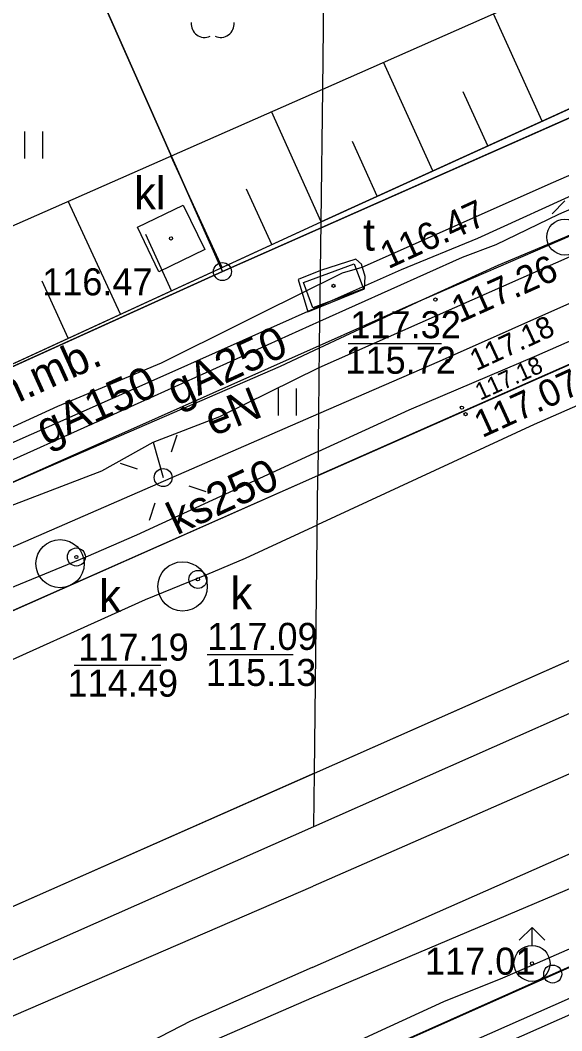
# Model space of a CAD drawing. Extents: x 6434771 to 6436222, y 5663454 to 5664782.
# Drawn here: x 6435272.91 to 6435287.95, y 5664227.82 to 5664255.87 of the extents above; entities that cross this region are included whole.
import ezdxf

# ---------------------------------------------------------------- set-up
doc = ezdxf.new("R2010")
doc.units = 0
for name, color, linetype in [('Warstwa 1', 7, 'Continuous'), ('Warstwa 10', 7, 'Continuous'), ('Warstwa 11', 7, 'Continuous'), ('Warstwa 12', 7, 'Continuous'), ('Warstwa 13', 7, 'Continuous'), ('Warstwa 14', 7, 'Continuous'), ('Warstwa 15', 7, 'Continuous'), ('Warstwa 2', 7, 'Continuous'), ('Warstwa 20', 7, 'Continuous'), ('Warstwa 21', 7, 'Continuous'), ('Warstwa 22', 7, 'Continuous'), ('Warstwa 25', 7, 'Continuous'), ('Warstwa 37', 7, 'Continuous'), ('Warstwa 4', 7, 'Continuous'), ('Warstwa 5', 7, 'Continuous'), ('Warstwa 6', 7, 'Continuous'), ('Warstwa 7', 7, 'Continuous'), ('Warstwa 8', 7, 'Continuous'), ('Warstwa 9', 7, 'Continuous')]:
    doc.layers.add(name, color=color, linetype=linetype)

msp = doc.modelspace()

# ---------------------------------------------------------------- linework, layer by layer
at = {"layer": 'Warstwa 1'}
for p, q in [((6435268.423, 5664271.677), (6435278.528, 5664248.892)), ((6435268.423, 5664271.677), (6435278.528, 5664248.892)), ((6435278.528, 5664248.892), (6435299.068, 5664257.994)), ((6435278.528, 5664248.892), (6435299.068, 5664257.994)), ((6435257.06, 5664239.171), (6435278.528, 5664248.892)), ((6435257.06, 5664239.171), (6435278.528, 5664248.892)), ((6435287.693, 5664229.399), (6435327.816, 5664247.024)), ((6435287.693, 5664229.399), (6435327.816, 5664247.024)), ((6435247.344, 5664211.396), (6435287.693, 5664229.399)), ((6435247.344, 5664211.396), (6435287.693, 5664229.399))]:
    msp.add_line(p, q, dxfattribs=at)
at = {"layer": 'Warstwa 10'}
for p, q in [((6435281.309, 5664253.957), (6435292.921, 5664259.079)), ((6435287.404, 5664253.065), (6435286.047, 5664256.047)), ((6435281.265, 5664250.271), (6435293.291, 5664255.744)), ((6435284.367, 5664251.683), (6435282.994, 5664254.7)), ((6435255.692, 5664242.658), (6435281.309, 5664253.957)), ((6435281.265, 5664250.271), (6435281.309, 5664253.957)), ((6435281.265, 5664250.271), (6435281.309, 5664253.957)), ((6435285.894, 5664252.378), (6435285.211, 5664253.878)), ((6435281.265, 5664250.271), (6435279.889, 5664253.331)), ((6435282.824, 5664250.981), (6435282.133, 5664252.499)), ((6435278.52, 5664249.007), (6435277.097, 5664252.099)), ((6435279.902, 5664249.644), (6435279.195, 5664251.178)), ((6435275.693, 5664247.706), (6435274.249, 5664250.843)), ((6435263.526, 5664242.103), (6435281.265, 5664250.271)), ((6435277.117, 5664248.361), (6435276.4, 5664249.919)), ((6435274.249, 5664247.041), (6435273.521, 5664248.621))]:
    msp.add_line(p, q, dxfattribs=at)
for centre in [(6435278.528, 5664248.892), (6435287.693, 5664229.399), (6435287.693, 5664229.399)]:
    msp.add_circle(centre, 0.25, dxfattribs=at)
at = {"layer": 'Warstwa 11'}
for centre, start, end in [((6435278.035, 5664255.763), 174.1471, 293.8529), ((6435278.475, 5664255.763), 246.1471, 5.8529)]:
    msp.add_arc(centre, 0.375, start, end, dxfattribs=at)
at = {"layer": 'Warstwa 12'}
for points in [[(6435281.244, 5664248.549), (6435281.862, 5664248.857), (6435282.408, 5664249.018), (6435287.711, 5664251.372), (6435294.723, 5664254.42), (6435305.566, 5664259.113), (6435312.216, 5664262.016), (6435319.789, 5664265.251), (6435325.708, 5664267.858), (6435327.729, 5664268.706), (6435328.535, 5664269.037), (6435329.604, 5664269.451), (6435335.909, 5664272.297), (6435345.058, 5664276.394), (6435349.891, 5664278.544), (6435353.333, 5664280.081), (6435411.319, 5664306.271), (6435412.595, 5664306.859), (6435413.982, 5664307.329), (6435496.527, 5664343.681)], [(6435281.015, 5664229.581), (6435289.627, 5664233.382), (6435307.644, 5664241.262), (6435328.586, 5664250.47), (6435346.1, 5664258.193), (6435361.418, 5664264.941), (6435376.257, 5664271.445), (6435392.853, 5664278.778), (6435412.91, 5664287.53), (6435437.176, 5664298.19), (6435461.872, 5664309.169), (6435466.042, 5664311.001)], [(6435281.015, 5664229.581), (6435289.627, 5664233.382), (6435307.644, 5664241.262), (6435328.586, 5664250.47), (6435346.1, 5664258.193), (6435361.418, 5664264.941), (6435376.257, 5664271.445), (6435392.853, 5664278.778), (6435412.91, 5664287.53), (6435437.176, 5664298.19), (6435461.872, 5664309.169), (6435466.042, 5664311.001)], [(6435280.96, 5664225.083), (6435325.137, 5664244.627), (6435409.135, 5664281.955), (6435409.676, 5664280.378), (6435414.541, 5664282.479), (6435419.202, 5664283.323), (6435419.971, 5664284.934), (6435420.284, 5664286.77), (6435434.992, 5664293.173), (6435465.042, 5664306.19), (6435465.585, 5664306.433), (6435466.228, 5664306.706), (6435466.781, 5664306.949)], [(6435281.231, 5664247.512), (6435285.191, 5664249.294), (6435286.123, 5664249.643), (6435287.864, 5664250.482), (6435291.775, 5664252.19), (6435298.855, 5664255.254), (6435299.05, 5664255.339), (6435302.729, 5664256.95), (6435308.185, 5664259.369), (6435309.917, 5664260.08), (6435311.486, 5664260.826), (6435313.294, 5664261.642), (6435314.105, 5664261.96), (6435316.338, 5664262.978), (6435319.771, 5664264.486), (6435320.992, 5664265.022), (6435324.313, 5664266.475), (6435332.948, 5664270.306), (6435339.247, 5664273.042), (6435343.678, 5664274.987), (6435347.727, 5664276.766)], [(6435345.535, 5664276.295), (6435336.735, 5664272.389), (6435330.676, 5664269.703), (6435323.268, 5664266.393), (6435318.36, 5664264.272), (6435314.48, 5664262.566), (6435312.129, 5664261.634), (6435309.726, 5664260.484), (6435305.971, 5664258.885), (6435299.835, 5664256.178), (6435291.696, 5664252.582), (6435285.604, 5664249.812), (6435283.487, 5664248.942), (6435281.236, 5664247.937)], [(6435281.216, 5664246.228), (6435290.58, 5664250.375), (6435298.173, 5664253.617), (6435300.153, 5664254.542), (6435300.648, 5664254.741), (6435300.878, 5664253.921), (6435301.252, 5664255.01), (6435304.271, 5664256.44), (6435305.99, 5664257.123), (6435308.525, 5664258.27), (6435317.123, 5664262.041), (6435321.789, 5664264.085), (6435324.083, 5664265.125), (6435325.682, 5664265.857), (6435325.798, 5664265.909), (6435329.052, 5664267.428), (6435338.146, 5664271.399), (6435343.948, 5664273.97), (6435347.723, 5664275.627)], [(6435281.222, 5664246.774), (6435284.074, 5664248.106), (6435286.181, 5664249.065), (6435288.031, 5664249.85), (6435290.727, 5664251.022), (6435292.816, 5664251.987), (6435296.15, 5664253.466), (6435300.874, 5664255.513), (6435306.419, 5664257.915), (6435310.467, 5664259.665), (6435311.611, 5664260.249), (6435313.284, 5664260.911), (6435315.505, 5664261.817), (6435318.164, 5664262.872), (6435319.644, 5664263.555), (6435321.387, 5664264.323), (6435325.426, 5664266.087), (6435331.26, 5664268.671), (6435338.676, 5664271.925), (6435345.105, 5664274.778)], [(6435280.983, 5664226.937), (6435282.839, 5664227.798), (6435284.667, 5664228.639), (6435286.309, 5664229.295), (6435287.124, 5664229.642), (6435290.714, 5664231.22), (6435297.27, 5664234.026), (6435306.346, 5664237.999), (6435312.798, 5664240.826), (6435322.316, 5664244.957), (6435330.097, 5664248.338), (6435336.917, 5664251.346), (6435342.941, 5664253.978), (6435349.743, 5664257.023)], [(6435281.244, 5664248.549), (6435276.826, 5664246.351), (6435273.945, 5664245.148), (6435271.177, 5664243.879), (6435267.676, 5664242.378), (6435264.71, 5664240.947), (6435257.662, 5664237.856), (6435253.411, 5664236.025), (6435252.331, 5664235.562), (6435251.303, 5664235.113), (6435250.848, 5664234.924), (6435242.474, 5664231.222), (6435234.812, 5664227.859), (6435226.14, 5664223.979)], [(6435163.258, 5664195.462), (6435165.422, 5664196.444), (6435173.188, 5664199.843), (6435177.707, 5664201.903), (6435184.289, 5664204.931), (6435185.443, 5664205.514), (6435192.607, 5664208.727), (6435197.847, 5664211.091), (6435203.131, 5664213.378), (6435208.097, 5664215.562), (6435211.52, 5664217.219), (6435217.133, 5664219.729), (6435230.14, 5664225.514), (6435235.984, 5664228.085), (6435243.7, 5664231.462), (6435250.73, 5664234.549), (6435258.689, 5664238.017), (6435266.557, 5664241.428), (6435276.882, 5664245.994), (6435281.236, 5664247.937)], [(6435254.742, 5664235.822), (6435258.384, 5664237.389), (6435262.593, 5664239.264), (6435266.875, 5664241.068), (6435270.591, 5664242.726), (6435276.64, 5664245.447), (6435281.231, 5664247.512)], [(6435255.208, 5664235.41), (6435259.712, 5664237.396), (6435264.836, 5664239.616), (6435267.518, 5664240.718), (6435268.652, 5664241.233), (6435271.447, 5664242.503), (6435280.135, 5664246.267), (6435281.222, 5664246.774)], [(6435166.227, 5664195.426), (6435174.241, 5664198.938), (6435184.795, 5664203.774), (6435190.869, 5664206.408), (6435197.069, 5664209.142), (6435206.327, 5664213.231), (6435212.589, 5664216.074), (6435219.21, 5664219.064), (6435221.954, 5664220.187), (6435223.302, 5664220.828), (6435236.068, 5664226.475), (6435241.22, 5664228.753), (6435245.127, 5664230.31), (6435251.006, 5664232.889), (6435259.495, 5664236.537), (6435265.624, 5664239.277), (6435269.893, 5664241.085), (6435272.641, 5664242.393), (6435275.176, 5664243.361), (6435276.604, 5664244.159), (6435278.452, 5664244.874), (6435281.216, 5664246.228)], [(6435276.604, 5664244.159), (6435276.882, 5664243.175)], [(6435281.015, 5664229.581), (6435277.645, 5664228.094), (6435276.508, 5664227.504), (6435272.02, 5664225.546), (6435268.408, 5664223.957), (6435257.54, 5664219.119), (6435244.366, 5664213.151), (6435239.776, 5664211.095), (6435226.173, 5664204.919), (6435211.959, 5664198.52), (6435206.598, 5664196.099), (6435204.1, 5664194.968)], [(6435281.015, 5664229.581), (6435277.645, 5664228.094), (6435276.508, 5664227.504), (6435272.02, 5664225.546), (6435268.408, 5664223.957), (6435257.54, 5664219.119), (6435244.366, 5664213.151), (6435239.776, 5664211.095), (6435226.173, 5664204.919), (6435211.959, 5664198.52), (6435206.598, 5664196.099), (6435204.1, 5664194.968)]]:
    msp.add_lwpolyline(points, dxfattribs=at)
at = {"layer": 'Warstwa 14'}
for p, q in [((6435282.019, 5664246.891), (6435284.611, 5664246.891)), ((6435278.103, 5664238.268), (6435280.492, 5664238.268)), ((6435274.416, 5664237.97), (6435276.816, 5664237.97))]:
    msp.add_line(p, q, dxfattribs=at)
for centre in [(6435281.609, 5664248.496), (6435281.609, 5664248.496), (6435274.472, 5664240.971), (6435277.845, 5664240.35)]:
    msp.add_circle(centre, 0.045, dxfattribs=at)
at = {"layer": 'Warstwa 15'}
msp.add_lwpolyline([(6435277.437, 5664250.737), (6435278.035, 5664249.502), (6435276.764, 5664248.886), (6435276.166, 5664250.12)], close=True, dxfattribs=at)
for points in [[(6435281.236, 5664247.911), (6435282.469, 5664248.408), (6435282.492, 5664248.753), (6435282.382, 5664249.099), (6435282.23, 5664249.235), (6435281.248, 5664248.921)], [(6435281.248, 5664248.921), (6435280.626, 5664248.671), (6435280.896, 5664247.774), (6435281.236, 5664247.911)]]:
    msp.add_lwpolyline(points, dxfattribs=at)
for centre, radius in [((6435274.02, 5664240.786), 0.669), ((6435277.422, 5664240.155), 0.684)]:
    msp.add_circle(centre, radius, dxfattribs=at)
at = {"layer": 'Warstwa 2'}
for points in [[(6435299.127, 5664257.933), (6435293.291, 5664255.744), (6435281.265, 5664250.271)], [(6435257.771, 5664241.703), (6435259.816, 5664241.308), (6435263.526, 5664242.103), (6435281.265, 5664250.271)]]:
    msp.add_lwpolyline(points, dxfattribs=at)
msp.add_circle((6435276.882, 5664243.175), 0.25, dxfattribs=at)
at = {"layer": 'Warstwa 20'}
for p, q in [((6435281.265, 5664250.271), (6435293.291, 5664255.744)), ((6435263.526, 5664242.103), (6435281.265, 5664250.271))]:
    msp.add_line(p, q, dxfattribs=at)
at = {"layer": 'Warstwa 21'}
for p, q in [((6435281.309, 5664253.957), (6435292.921, 5664259.079)), ((6435255.692, 5664242.658), (6435281.309, 5664253.957))]:
    msp.add_line(p, q, dxfattribs=at)
at = {"layer": 'Warstwa 25'}
for centre in [(6435284.437, 5664248.113), (6435284.776, 5664246.406), (6435285.174, 5664245.116), (6435285.276, 5664244.934)]:
    msp.add_circle(centre, 0.045, dxfattribs=at)
at = {"layer": 'Warstwa 37'}
for points in [[(6435673.22, 5664405.301), (6435627.735, 5664385.179), (6435613.17, 5664378.978), (6435553.204, 5664352.33), (6435480.768, 5664320.188), (6435416.697, 5664291.984), (6435354.714, 5664264.245), (6435304.768, 5664242.213), (6435281.042, 5664231.838)], [(6435281.004, 5664228.741), (6435306.048, 5664239.335), (6435340.518, 5664254.785), (6435399.541, 5664280.814), (6435418.042, 5664289.43), (6435468.892, 5664311.99), (6435553.421, 5664348.765), (6435625.62, 5664380.758), (6435674.026, 5664402.451)], [(6435197.526, 5664195.048), (6435215.402, 5664203.012), (6435234.872, 5664211.237), (6435252.834, 5664219.651), (6435281.042, 5664231.838)], [(6435204.883, 5664194.959), (6435216.695, 5664200.241), (6435253.975, 5664216.982), (6435281.004, 5664228.741)]]:
    msp.add_lwpolyline(points, dxfattribs=at)
at = {"layer": 'Warstwa 4'}
for points in [[(6435280.976, 5664226.385), (6435289.251, 5664230.07), (6435320.9, 5664244.038), (6435375.484, 5664268.06), (6435410.167, 5664283.385)], [(6435287.677, 5664250.496), (6435288.031, 5664250.85)], [(6435277.115, 5664243.888), (6435277.271, 5664244.363)], [(6435276.169, 5664243.408), (6435275.694, 5664243.564)], [(6435277.595, 5664242.942), (6435278.07, 5664242.786)], [(6435276.649, 5664242.462), (6435276.493, 5664241.987)], [(6435286.765, 5664230.34), (6435287.119, 5664230.694)], [(6435287.473, 5664230.34), (6435287.119, 5664230.694)], [(6435287.119, 5664230.194), (6435287.119, 5664230.694)]]:
    msp.add_lwpolyline(points, dxfattribs=at)
msp.add_lwpolyline([(6435281.038, 5664247.882), (6435280.775, 5664248.584), (6435282.18, 5664249.11), (6435282.443, 5664248.408)], close=True, dxfattribs=at)
for centre, radius in [((6435288.031, 5664249.85), 0.5), ((6435274.472, 5664240.971), 0.25), ((6435277.845, 5664240.35), 0.25), ((6435287.119, 5664229.694), 0.5)]:
    msp.add_circle(centre, radius, dxfattribs=at)
at = {"layer": 'Warstwa 5'}
for p, q in [((6435281.309, 5664253.957), (6435281.461, 5664266.522)), ((6435281.309, 5664253.957), (6435281.461, 5664266.522)), ((6435281.309, 5664253.957), (6435292.921, 5664259.079)), ((6435284.548, 5664246.409), (6435307.61, 5664256.66)), ((6435283.797, 5664247.988), (6435299.881, 5664254.944)), ((6435255.692, 5664242.658), (6435281.309, 5664253.957)), ((6435273.045, 5664252.027), (6435273.045, 5664252.777)), ((6435273.545, 5664252.027), (6435273.545, 5664252.777)), ((6435281.223, 5664246.842), (6435283.797, 5664247.988)), ((6435264.754, 5664239.508), (6435281.223, 5664246.842)), ((6435281.2, 5664244.95), (6435281.223, 5664246.842)), ((6435281.2, 5664244.95), (6435281.223, 5664246.842)), ((6435281.2, 5664244.95), (6435284.548, 5664246.409)), ((6435280.086, 5664244.895), (6435280.086, 5664245.645)), ((6435280.586, 5664244.895), (6435280.586, 5664245.645)), ((6435265.206, 5664237.983), (6435281.2, 5664244.95))]:
    msp.add_line(p, q, dxfattribs=at)
at = {"layer": 'Warstwa 6'}
for points in [[(6435281.08, 5664234.977), (6435317.625, 5664251.138), (6435432.729, 5664302.001), (6435487.274, 5664326.082), (6435490.092, 5664327.331)], [(6435489.214, 5664318.618), (6435448.311, 5664300.392), (6435408.384, 5664282.714), (6435365.745, 5664263.287), (6435327.816, 5664247.024), (6435287.693, 5664229.399), (6435247.344, 5664211.396), (6435207.671, 5664193.885), (6435184.837, 5664184.49), (6435157.213, 5664173.533), (6435155.042, 5664172.61), (6435151.966, 5664163.866), (6435154.163, 5664166.13), (6435198.039, 5664147.468), (6435199.937, 5664145.615), (6435200.207, 5664143.151), (6435171.553, 5664091.735)], [(6435307.912, 5664255.047), (6435281.179, 5664243.228)], [(6435259.195, 5664233.509), (6435281.179, 5664243.228)], [(6435281.08, 5664234.977), (6435255.553, 5664223.688), (6435200.427, 5664199.323), (6435190.888, 5664195.128)]]:
    msp.add_lwpolyline(points, dxfattribs=at)
for points in [[(6435288.884, 5664280.85), (6435271.228, 5664272.863), (6435268.423, 5664271.677), (6435278.528, 5664248.892), (6435299.068, 5664257.994), (6435297.133, 5664262.518)], [(6435257.06, 5664239.171), (6435278.528, 5664248.892), (6435268.423, 5664271.677), (6435248.364, 5664262.699)], [(6435207.671, 5664193.885), (6435247.344, 5664211.396), (6435287.693, 5664229.399), (6435327.816, 5664247.024), (6435328.967, 5664271.142), (6435315.455, 5664265.206), (6435299.068, 5664257.994), (6435278.528, 5664248.892), (6435257.06, 5664239.171), (6435252.346, 5664237.168), (6435154.317, 5664193.62), (6435155.042, 5664172.61), (6435157.213, 5664173.533), (6435184.837, 5664184.49)]]:
    msp.add_lwpolyline(points, close=True, dxfattribs=at)
for centre in [(6435277.1, 5664249.812), (6435281.609, 5664248.496), (6435274.472, 5664240.971), (6435277.845, 5664240.35), (6435287.119, 5664229.694)]:
    msp.add_circle(centre, 0.045, dxfattribs=at)
at = {"layer": 'Warstwa 7'}
for points in [[(6435346.511, 5664270.988), (6435342.595, 5664269.159), (6435340.785, 5664268.486), (6435338.286, 5664267.353), (6435336.775, 5664266.655), (6435336.262, 5664266.554), (6435334.581, 5664265.59), (6435331.125, 5664264.085), (6435325.202, 5664261.597), (6435321.066, 5664259.683), (6435314.78, 5664256.865), (6435314.08, 5664256.641), (6435310.999, 5664255.201), (6435301.876, 5664251.097), (6435287.183, 5664244.645), (6435281.163, 5664241.859)], [(6435281.187, 5664243.897), (6435283.713, 5664245.059), (6435287.25, 5664246.562), (6435291.99, 5664248.641)], [(6435281.187, 5664243.897), (6435276.143, 5664241.578), (6435274.734, 5664240.963), (6435271.077, 5664239.465), (6435267.909, 5664238.104), (6435265.445, 5664237.007), (6435263.021, 5664235.991), (6435258.642, 5664234.158), (6435257.398, 5664233.575)], [(6435247.443, 5664226.961), (6435253.851, 5664229.808), (6435258.5, 5664231.82), (6435261.856, 5664233.378), (6435265.389, 5664234.862), (6435268.25, 5664236.181), (6435269.23, 5664236.604), (6435271.381, 5664237.532), (6435276.395, 5664239.796), (6435278.098, 5664240.485), (6435279.168, 5664240.935), (6435281.163, 5664241.859)]]:
    msp.add_lwpolyline(points, dxfattribs=at)
at = {"layer": 'Warstwa 8'}
for p, q in [((6435281.179, 5664243.228), (6435307.912, 5664255.047)), ((6435281.08, 5664234.977), (6435317.625, 5664251.138)), ((6435259.652, 5664233.711), (6435281.179, 5664243.228)), ((6435281.08, 5664234.977), (6435281.179, 5664243.228)), ((6435281.08, 5664234.977), (6435281.179, 5664243.228)), ((6435255.553, 5664223.688), (6435281.08, 5664234.977))]:
    msp.add_line(p, q, dxfattribs=at)
at = {"layer": 'Warstwa 9'}
for p, q in [((6435280.966, 5664225.552), (6435476.593, 5664312)), ((6435284.548, 5664246.409), (6435307.61, 5664256.66)), ((6435281.265, 5664250.271), (6435293.291, 5664255.744)), ((6435281.18, 5664243.229), (6435307.912, 5664255.047)), ((6435283.797, 5664247.988), (6435299.881, 5664254.944)), ((6435281.08, 5664234.977), (6435317.625, 5664251.138)), ((6435263.526, 5664242.103), (6435281.265, 5664250.271)), ((6435281.224, 5664246.842), (6435281.265, 5664250.271)), ((6435281.224, 5664246.842), (6435281.265, 5664250.271)), ((6435281.062, 5664233.496), (6435318.181, 5664249.921)), ((6435281.224, 5664246.842), (6435283.797, 5664247.988)), ((6435264.754, 5664239.508), (6435281.223, 5664246.842)), ((6435281.223, 5664246.842), (6435281.224, 5664246.842)), ((6435281.2, 5664244.95), (6435284.548, 5664246.409)), ((6435265.206, 5664237.983), (6435281.2, 5664244.95)), ((6435281.18, 5664243.229), (6435281.2, 5664244.95)), ((6435281.18, 5664243.229), (6435281.2, 5664244.95)), ((6435259.652, 5664233.711), (6435281.179, 5664243.228)), ((6435281.179, 5664243.228), (6435281.18, 5664243.229)), ((6435255.553, 5664223.688), (6435281.08, 5664234.977)), ((6435281.062, 5664233.496), (6435281.08, 5664234.977)), ((6435281.063, 5664233.496), (6435281.08, 5664234.977)), ((6435256.168, 5664222.481), (6435281.063, 5664233.496))]:
    msp.add_line(p, q, dxfattribs=at)

# ---------------------------------------------------------------- texts
at = {"layer": 'Warstwa 13'}
for s, rotation, p in [('gA250', 24.7403, (6435277.246, 5664245.148)), ('gA150', 24.345, (6435273.616, 5664244.055)), ('eN', 21.8927, (6435278.26, 5664244.309))]:
    msp.add_text(s, height=0.9, rotation=rotation, dxfattribs=at).set_placement(p)
at = {"layer": 'Warstwa 14'}
msp.add_text('116.47', height=0.75, rotation=24.6315, dxfattribs=at).set_placement((6435283.126, 5664248.952))
for s, p in [('115.72', (6435281.939, 5664246.056)), ('115.13', (6435278.066, 5664237.393)), ('114.49', (6435274.226, 5664237.095))]:
    msp.add_text(s, height=0.75, dxfattribs=at).set_placement(p)
at = {"layer": 'Warstwa 22'}
msp.add_text('kl', height=0.9, dxfattribs=at).set_placement((6435276.077, 5664250.622))
at = {"layer": 'Warstwa 25'}
for s, height, rotation, p in [('117.26', 0.75, 24.0814, (6435285.101, 5664247.45)), ('117.18', 0.6, 24.8606, (6435285.57, 5664246.12)), ('117.18', 0.48, 24.5455, (6435285.68, 5664245.307)), ('117.07', 0.75, 24.5455, (6435285.734, 5664244.266))]:
    msp.add_text(s, height=height, rotation=rotation, dxfattribs=at).set_placement(p)
at = {"layer": 'Warstwa 5'}
for s, p in [('t', (6435282.43, 5664249.472)), ('k', (6435278.752, 5664239.518)), ('k', (6435275.105, 5664239.443))]:
    msp.add_text(s, height=0.9, dxfattribs=at).set_placement(p)
at = {"layer": 'Warstwa 6'}
for s, p in [('116.47', (6435273.522, 5664248.232)), ('117.32', (6435282.076, 5664247.042)), ('117.09', (6435278.102, 5664238.393)), ('117.19', (6435274.523, 5664238.095)), ('117.01', (6435284.148, 5664229.38))]:
    msp.add_text(s, height=0.75, dxfattribs=at).set_placement(p)
at = {"layer": 'Warstwa 7'}
msp.add_text('ks250', height=0.9, rotation=25.0096, dxfattribs=at).set_placement((6435277.258, 5664241.568))
at = {"layer": 'Warstwa 9'}
msp.add_text('ch.mb.', height=0.9, rotation=24.3392, dxfattribs=at).set_placement((6435271.953, 5664244.835))

doc.saveas('drawing.dxf')
